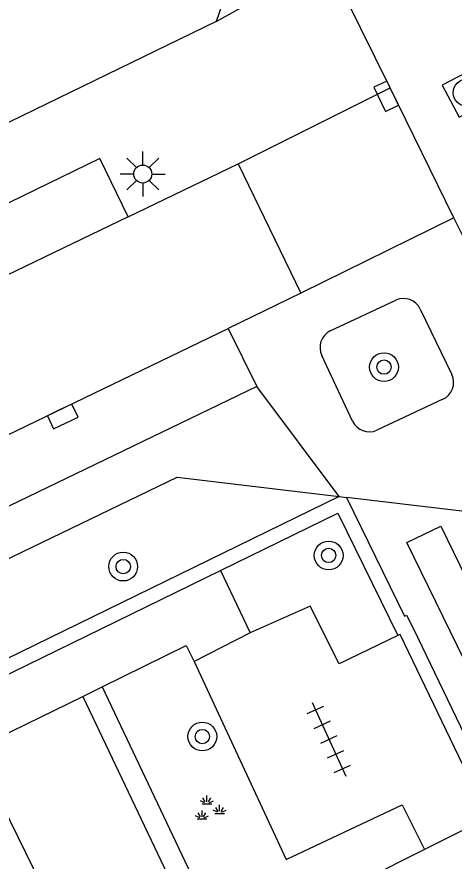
# Model space of a CAD drawing. Extents: x 132998 to 136004, y 396998 to 398512.
# Drawn here: x 134908.65 to 134920.8, y 397049.07 to 397072.53 of the extents above; entities that cross this region are included whole.
import ezdxf

# ---------------------------------------------------------------- set-up
doc = ezdxf.new("R2010")
doc.units = 0
for name, color, linetype in [('gg-afsc-muur', 7, 'Continuous'), ('gg-bbg-hoofdgebouw', 7, 'Continuous'), ('gg-knt-verharding', 7, 'Continuous'), ('gg-knt-verharding nz', 7, 'Continuous'), ('gt-grn-groengrens', 7, 'Continuous'), ('gt-grn-weggrens', 7, 'Continuous'), ('gt-symb-boom', 7, 'Continuous'), ('gt-symb-groenvak', 7, 'Continuous'), ('gt-symb-kolk', 7, 'Continuous'), ('gt-symb-lichtmast', 7, 'Continuous'), ('gt-symb-rioolschacht', 7, 'Continuous'), ('gt-symb-tegel verharding', 7, 'Continuous')]:
    doc.layers.add(name, color=color, linetype=linetype)

# ---------------------------------------------------------------- blocks, each defined once
blk = doc.blocks.new('gt0-BOOM')
at = {"layer": 'gt-symb-boom'}
for radius in [0.4, 0.2]:
    blk.add_circle((0, 0), radius, dxfattribs=at)
blk = doc.blocks.new('gt0-KOLK')
at = {"layer": 'gt-symb-kolk'}
blk.add_lwpolyline([(0, 0), (0.375, 0), (0.375, 0.4), (-0.375, 0.4), (-0.375, 0), (0, 0)], dxfattribs=at)
blk = doc.blocks.new('gt0-RS')
at = {"layer": 'gt-symb-rioolschacht'}
blk.add_lwpolyline([(-0.5, -0.5), (0.5, -0.5), (0.5, 0.5), (-0.5, 0.5)], close=True, dxfattribs=at)
blk.add_circle((0, 0), 0.375, dxfattribs=at)
blk = doc.blocks.new('gt0-TEG1')
at = {"layer": 'gt-symb-tegel verharding'}
for p, q in [((-0.9, -0.25), (-0.9, 0.25)), ((-0.45, -0.25), (-0.45, 0.25)), ((0, -0.25), (0, 0.25)), ((0.45, -0.25), (0.45, 0.25)), ((0.9, -0.25), (0.9, 0.25)), ((-1.125, 0), (1.125, 0))]:
    blk.add_line(p, q, dxfattribs=at)
blk = doc.blocks.new('gt0-LMAST')
at = {"layer": 'gt-symb-lichtmast'}
for p, q in [((-0.005, 0.246), (-0.005, 0.621)), ((-0.182, 0.173), (-0.447, 0.438)), ((0.172, 0.173), (0.437, 0.438)), ((-0.255, -0.004), (-0.63, -0.004)), ((-0.182, -0.181), (-0.447, -0.446)), ((0.437, -0.446), (0.172, -0.181)), ((0.245, -0.004), (0.62, -0.004)), ((-0.005, -0.254), (-0.005, -0.629))]:
    blk.add_line(p, q, dxfattribs=at)
blk.add_circle((-0.005, -0.004), 0.25, dxfattribs=at)
blk = doc.blocks.new('gt0-GRVAK')
at = {"layer": 'gt-symb-groenvak'}
for p, q in [((-0.11, 0.189), (-0.228, 0.24)), ((-0.091, 0.211), (-0.156, 0.322)), ((-0.047, 0.214), (-0.047, 0.393)), ((-0.004, 0.211), (0.061, 0.322)), ((0.015, 0.189), (0.133, 0.24)), ((-0.182, 0.153), (0.088, 0.153)), ((0.262, -0.052), (0.197, 0.059)), ((0.305, -0.049), (0.305, 0.13)), ((0.349, -0.052), (0.414, 0.059)), ((-0.245, -0.228), (-0.363, -0.177)), ((-0.226, -0.206), (-0.291, -0.095)), ((-0.183, -0.203), (-0.183, -0.024)), ((-0.139, -0.206), (-0.074, -0.095)), ((-0.12, -0.228), (-0.002, -0.177)), ((0.243, -0.074), (0.125, -0.023)), ((0.17, -0.11), (0.441, -0.11)), ((0.368, -0.074), (0.486, -0.023)), ((-0.318, -0.264), (-0.047, -0.264))]:
    blk.add_line(p, q, dxfattribs=at)

msp = doc.modelspace()

# ---------------------------------------------------------------- linework, layer by layer
at = {"layer": 'gg-afsc-muur'}
msp.add_line((134914.303, 397057.144), (134915.132, 397055.414), dxfattribs=at)
for points in [[(134914.303, 397057.144), (134917.572, 397058.74), (134919.233, 397055.339)], [(134919.233, 397055.339), (134917.604, 397054.548), (134916.799, 397056.155), (134915.132, 397055.414)]]:
    msp.add_lwpolyline(points, dxfattribs=at)
at = {"layer": 'gg-bbg-hoofdgebouw'}
for p, q in [((134914.53, 397073.41), (134914.19, 397072.4)), ((134914.19, 397072.4), (134906.797, 397068.811))]:
    msp.add_line(p, q, dxfattribs=at)
at = {"layer": 'gg-knt-verharding'}
for p, q in [((134919.022, 397070.553), (134917.267, 397074.121)), ((134920.795, 397066.947), (134919.022, 397070.553)), ((134911.74, 397066.966), (134914.797, 397068.439)), ((134914.797, 397068.439), (134916.537, 397064.846)), ((134924.797, 397058.808), (134920.795, 397066.947)), ((134916.537, 397064.846), (134914.525, 397063.868)), ((134917.355, 397063.802), (134919.181, 397064.656)), ((134919.858, 397064.405), (134920.739, 397062.588)), ((134914.525, 397063.868), (134915.316, 397062.253)), ((134917.975, 397061.291), (134917.122, 397063.114)), ((134920.483, 397061.9), (134918.654, 397061.04)), ((134917.601, 397059.199), (134917.805, 397059.175)), ((134895.233, 397047.831), (134914.303, 397057.144)), ((134915.132, 397055.414), (134913.578, 397054.611)), ((134910.478, 397053.645), (134911.016, 397053.909)), ((134895.893, 397046.478), (134910.478, 397053.645)), ((134921.746, 397050.282), (134919.973, 397049.391)), ((134919.973, 397049.391), (134914.478, 397046.63))]:
    msp.add_line(p, q, dxfattribs=at)
for points in [[(134911.74, 397066.966), (134910.956, 397068.593), (134905.924, 397066.145), (134906.635, 397064.507)], [(134915.316, 397062.253), (134899.418, 397054.588), (134898.623, 397056.197)], [(134894.309, 397050.667), (134913.106, 397059.74), (134917.601, 397059.199)], [(134924.442, 397052.047), (134921.167, 397058.77), (134917.805, 397059.175)], [(134921.746, 397050.282), (134919.299, 397055.364), (134919.233, 397055.339)], [(134911.016, 397053.909), (134913.355, 397055.058), (134913.578, 397054.611)], [(134913.578, 397054.611), (134916.132, 397049.108), (134919.351, 397050.628), (134919.973, 397049.391)]]:
    msp.add_lwpolyline(points, dxfattribs=at)
for centre, radius, start, end in [((134919.393, 397064.189), 0.513, 24.884, 114.4311), ((134917.595, 397063.337), 0.523, 117.334, 205.2473), ((134920.267, 397062.372), 0.519, 294.6209, 24.5593), ((134918.449, 397061.529), 0.531, 206.6982, 292.727)]:
    msp.add_arc(centre, radius, start, end, dxfattribs=at)
at = {"layer": 'gg-knt-verharding nz'}
for p, q in [((134911.74, 397066.966), (134906.635, 397064.507)), ((134898.623, 397056.197), (134914.525, 397063.868))]:
    msp.add_line(p, q, dxfattribs=at)
at = {"layer": 'gt-grn-groengrens'}
for p, q in [((134911.016, 397053.909), (134914.478, 397046.63)), ((134910.478, 397053.645), (134913.941, 397046.363))]:
    msp.add_line(p, q, dxfattribs=at)
for points in [[(134917.601, 397059.199), (134895.428, 397048.371), (134894.309, 397050.667)], [(134917.805, 397059.175), (134919.416, 397055.875), (134919.476, 397055.904), (134919.658, 397055.54), (134921.93, 397050.822), (134924.442, 397052.047)], [(134919.486, 397057.92), (134920.426, 397058.379), (134923.264, 397052.557), (134922.5, 397051.738), (134919.486, 397057.92)], [(134901.202, 397040.198), (134898.437, 397045.78), (134901.438, 397047.756), (134903.195, 397048.781), (134907.587, 397050.318), (134908.246, 397050.611), (134911.025, 397044.935)]]:
    msp.add_lwpolyline(points, dxfattribs=at)
at = {"layer": 'gt-grn-weggrens'}
for p, q in [((134914.19, 397072.4), (134917.267, 397074.121)), ((134914.797, 397068.439), (134919.022, 397070.553)), ((134920.795, 397066.947), (134916.537, 397064.846)), ((134917.601, 397059.199), (134915.316, 397062.253))]:
    msp.add_line(p, q, dxfattribs=at)

# ---------------------------------------------------------------- block references
at = {"layer": 'gt-symb-boom'}
for p in [(134918.851, 397062.794), (134917.313, 397057.561), (134911.604, 397057.251), (134913.802, 397052.528)]:
    msp.add_blockref('gt0-BOOM', p, dxfattribs=at)
at = {"layer": 'gt-symb-groenvak'}
msp.add_blockref('gt0-GRVAK', (134913.977, 397050.501), dxfattribs=at)
at = {"layer": 'gt-symb-kolk'}
for p, rotation in [((134919.092, 397070.407), 115.92418551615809), ((134909.837, 397061.605), -154.40857585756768)]:
    msp.add_blockref('gt0-KOLK', p, dxfattribs=dict(at, rotation=rotation))
at = {"layer": 'gt-symb-lichtmast'}
msp.add_blockref('gt0-LMAST', (134912.153, 397068.164), dxfattribs=at)
at = {"layer": 'gt-symb-rioolschacht', "rotation": 117.84662218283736}
msp.add_blockref('gt0-RS', (134921.145, 397070.42), dxfattribs=at)
at = {"layer": 'gt-symb-tegel verharding', "rotation": -65.48492926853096}
msp.add_blockref('gt0-TEG1', (134917.321, 397052.45), dxfattribs=at)

doc.saveas('drawing.dxf')
